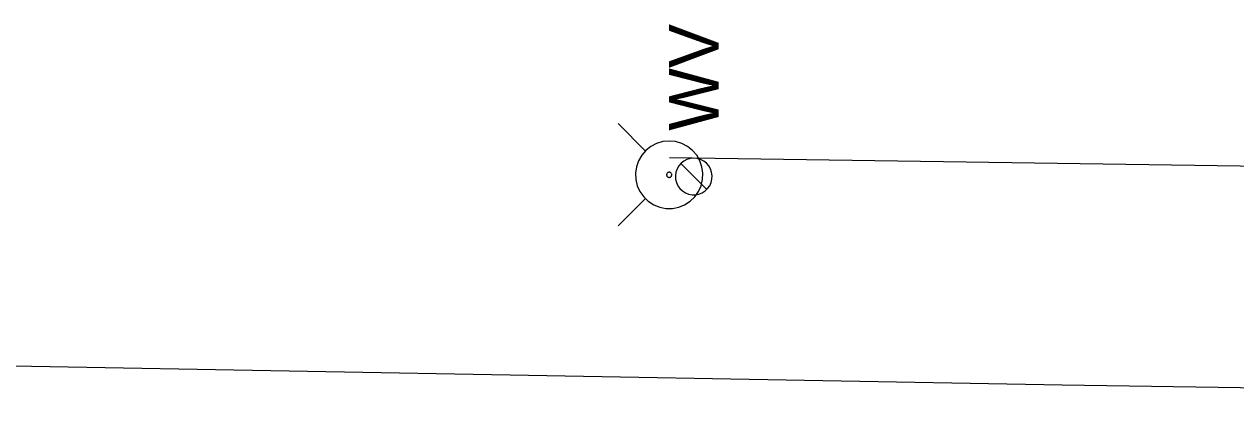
# Model space of a CAD drawing. Extents: x 596028 to 606371, y 330010 to 403088.
# Drawn here: x 604349.3 to 604443.5, y 344614.3 to 344645.1 of the extents above; entities that cross this region are included whole.
import ezdxf

# ---------------------------------------------------------------- set-up
doc = ezdxf.new("R2010")
doc.units = 0
for name, color, linetype in [('E_UTL_G_UG', 7, 'Continuous'), ('E_UTL_W', 7, 'Continuous'), ('E_UTL_W_UG', 7, 'Continuous'), ('E_UTL_WHydrant', 7, 'Continuous')]:
    doc.layers.add(name, color=color, linetype=linetype)

msp = doc.modelspace()

# ---------------------------------------------------------------- linework, layer by layer
at = {"layer": 'E_UTL_G_UG'}
msp.add_line((604429.961, 344617.063), (604612.745, 344614.269), dxfattribs=at)
msp.add_lwpolyline([(604209.702, 344621.061), (604429.961, 344617.063)], dxfattribs=at)
at = {"layer": 'E_UTL_W'}
for points in [[(604401.342, 344634.668), (604401.072, 344634.642), (604400.812, 344634.565), (604400.571, 344634.441), (604400.358, 344634.274), (604400.18, 344634.069), (604400.045, 344633.834), (604399.956, 344633.578), (604399.917, 344633.309), (604399.93, 344633.039), (604399.994, 344632.775), (604400.107, 344632.529), (604400.264, 344632.308), (604400.46, 344632.121), (604400.688, 344631.974), (604400.94, 344631.873), (604401.206, 344631.822), (604401.477, 344631.822), (604401.743, 344631.873), (604401.995, 344631.974), (604402.223, 344632.121), (604402.419, 344632.308), (604402.576, 344632.529), (604402.689, 344632.775), (604402.753, 344633.039), (604402.766, 344633.309), (604402.727, 344633.578), (604402.639, 344633.834), (604402.503, 344634.069), (604402.326, 344634.274), (604402.112, 344634.441), (604401.872, 344634.565), (604401.611, 344634.642), (604401.342, 344634.668)], [(604402.35, 344632.233), (604400.334, 344634.25)]]:
    msp.add_lwpolyline(points, dxfattribs=at)
at = {"layer": 'E_UTL_W_UG'}
msp.add_line((604399.449, 344634.712), (604732.223, 344629.844), dxfattribs=at)
at = {"layer": 'E_UTL_WHydrant'}
for points in [[(604397.595, 344635.216), (604395.453, 344637.358)], [(604399.43, 344636.003), (604398.934, 344635.955), (604398.455, 344635.815), (604398.012, 344635.586), (604397.62, 344635.278), (604397.294, 344634.901), (604397.044, 344634.47), (604396.881, 344633.998), (604396.81, 344633.505), (604396.834, 344633.007), (604396.951, 344632.522), (604397.159, 344632.069), (604397.448, 344631.662), (604397.809, 344631.318), (604398.228, 344631.049), (604398.691, 344630.863), (604399.181, 344630.769), (604399.679, 344630.769), (604400.169, 344630.863), (604400.632, 344631.049), (604401.051, 344631.318), (604401.412, 344631.662), (604401.701, 344632.069), (604401.909, 344632.522), (604402.026, 344633.007), (604402.05, 344633.505), (604401.979, 344633.998), (604401.816, 344634.47), (604401.566, 344634.901), (604401.24, 344635.278), (604400.848, 344635.586), (604400.405, 344635.815), (604399.926, 344635.955), (604399.43, 344636.003)], [(604399.43, 344633.581), (604399.392, 344633.577), (604399.355, 344633.566), (604399.322, 344633.549), (604399.292, 344633.525), (604399.267, 344633.496), (604399.248, 344633.463), (604399.235, 344633.427), (604399.23, 344633.39), (604399.231, 344633.351), (604399.24, 344633.314), (604399.256, 344633.28), (604399.278, 344633.249), (604399.306, 344633.222), (604399.338, 344633.202), (604399.373, 344633.188), (604399.411, 344633.18), (604399.449, 344633.18), (604399.487, 344633.188), (604399.522, 344633.202), (604399.554, 344633.222), (604399.582, 344633.249), (604399.604, 344633.28), (604399.62, 344633.314), (604399.629, 344633.351), (604399.63, 344633.39), (604399.625, 344633.427), (604399.612, 344633.463), (604399.593, 344633.496), (604399.568, 344633.525), (604399.538, 344633.549), (604399.505, 344633.566), (604399.468, 344633.577), (604399.43, 344633.581)], [(604397.595, 344631.546), (604395.453, 344629.403)]]:
    msp.add_lwpolyline(points, dxfattribs=at)

# ---------------------------------------------------------------- texts
at = {"layer": 'E_UTL_W'}
msp.add_text('WV', height=3.85, rotation=90, dxfattribs=at).set_placement((604403.267, 344636.806))

doc.saveas('drawing.dxf')
